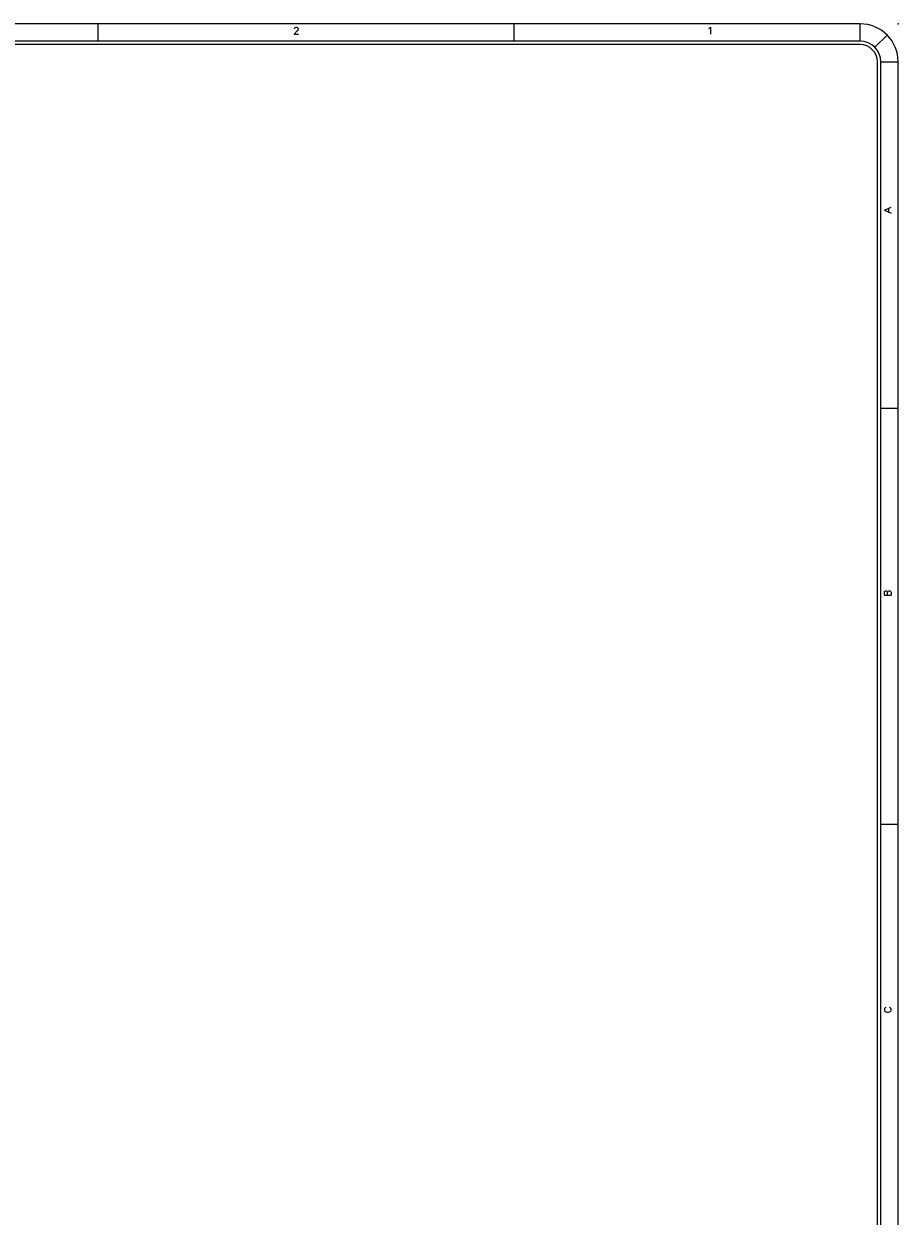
# Model space of a CAD drawing. Header units: inches. Extents: x 3 to 351, y 4 to 271.
# Tile 345 of 530: x 160 to 172, y 223 to 240. Entities that reach past the tile are written whole.
import ezdxf
from ezdxf.enums import TextEntityAlignment as Align

# ---------------------------------------------------------------- set-up
doc = ezdxf.new("R2010")
doc.units = ezdxf.units.IN
doc.header["$LTSCALE"] = 0.5
doc.header["$MEASUREMENT"] = 0
doc.layers.add('PLOTVIEW1', color=7, linetype='Continuous')
doc.styles.add('VERO5-RomanD', font='romand__.ttf')

msp = doc.modelspace()

# ---------------------------------------------------------------- linework, layer by layer
at = {"layer": 'PLOTVIEW1', "color": 97, "linetype": 'Continuous'}
for p, q in [((171.752, 239.748), (125.752, 239.748)), ((160.752, 239.748), (160.752, 239.498)), ((166.752, 239.748), (166.752, 239.498)), ((171.752, 239.498), (171.752, 239.748)), ((171.964, 239.41), (172.141, 239.586)), ((171.752, 239.498), (125.752, 239.498)), ((171.752, 239.448), (125.752, 239.448)), ((172.002, 205.198), (172.002, 239.198)), ((172.052, 205.198), (172.052, 239.198)), ((172.052, 239.198), (172.302, 239.198)), ((172.302, 205.198), (172.302, 239.198)), ((172.302, 234.198), (172.052, 234.198)), ((172.302, 228.198), (172.052, 228.198))]:
    msp.add_line(p, q, dxfattribs=at)
for radius in [0.55, 0.3, 0.25]:
    msp.add_arc((171.752, 239.198), radius, 0, 90, dxfattribs=at)
at = {"layer": 'PLOTVIEW1', "color": 56, "linetype": 'Continuous'}
msp.add_point((172.302, 239.748), dxfattribs=at)

# ---------------------------------------------------------------- texts
at = {"layer": 'PLOTVIEW1', "color": 56, "linetype": 'Continuous', "style": 'VERO5-RomanD', "width": 1.000527}
for s, p, p2 in [('2', (163.568, 239.6), (163.662, 239.6)), ('1', (169.539, 239.6), (169.633, 239.6))]:
    msp.add_text(s, height=0.1, dxfattribs=at).set_placement(p, p2, align=Align.FIT)
at = {"layer": 'PLOTVIEW1', "color": 56, "linetype": 'Continuous', "style": 'VERO5-RomanD'}
for s, width, p, p2 in [('A', 1.000527, (172.202, 237.013), (172.202, 237.107)), ('B', 1.000527, (172.202, 231.487), (172.202, 231.582)), ('C', 1.001727, (172.202, 225.476), (172.202, 225.574))]:
    msp.add_text(s, height=0.1, rotation=90, dxfattribs=dict(at, width=width)).set_placement(p, p2, align=Align.FIT)

doc.saveas('drawing.dxf')
